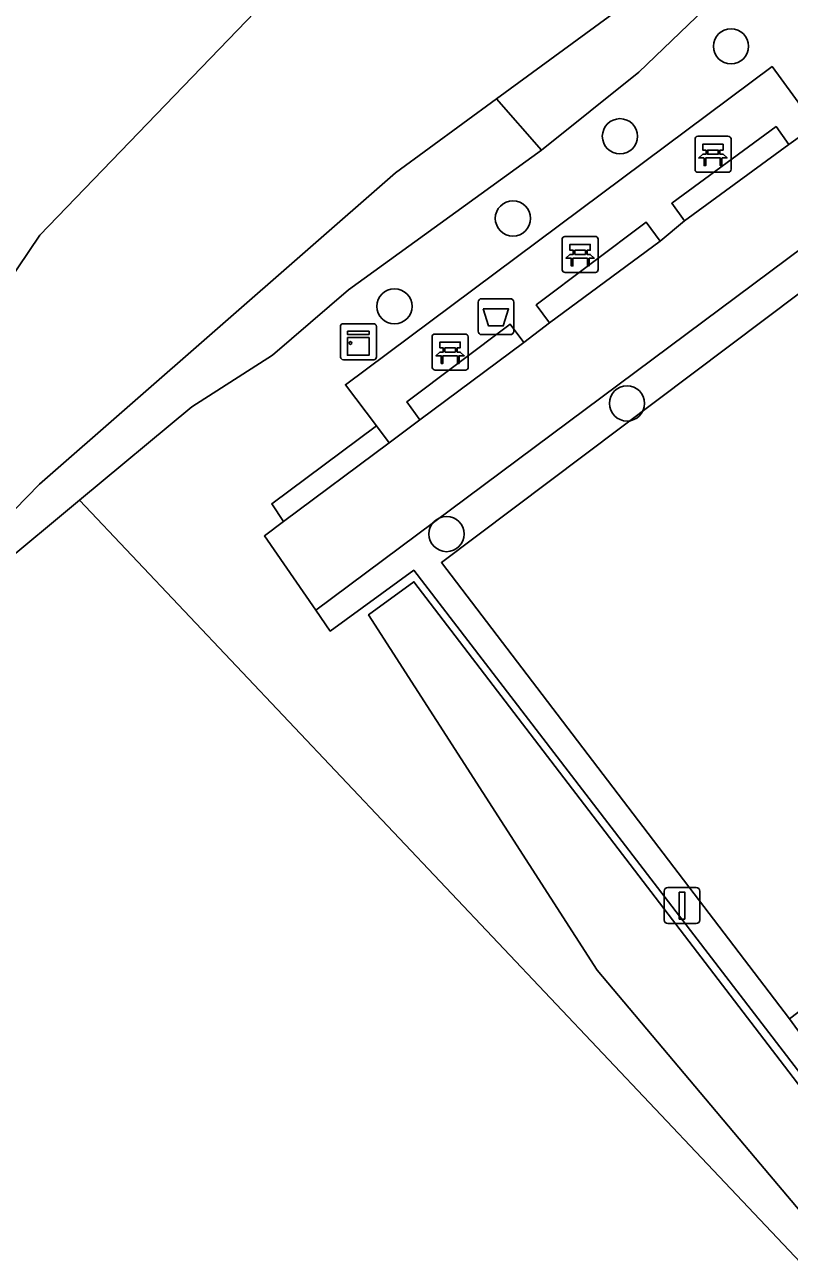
# Model space of a CAD drawing. Extents: x 160203 to 161530, y 379528 to 381797.
# Drawn here: x 160747.19 to 160768.42, y 381497.24 to 381531.66 of the extents above; entities that cross this region are included whole.
import ezdxf

# ---------------------------------------------------------------- set-up
doc = ezdxf.new("R2010")
doc.units = 0
for name, color, linetype in [('IMGEO_Afvalbak', 7, 'Continuous'), ('IMGEO_Bank', 7, 'Continuous'), ('IMGEO_Boom', 7, 'Continuous'), ('IMGEO_Grasland_overig', 7, 'Continuous'), ('IMGEO_Groenvoorziening', 7, 'Continuous'), ('IMGEO_Haag', 7, 'Continuous'), ('IMGEO_Hek', 7, 'Continuous'), ('IMGEO_Kast', 7, 'Continuous'), ('IMGEO_Lichtmast', 7, 'Continuous'), ('IMGEO_Oever', 7, 'Continuous'), ('IMGEO_Parkeervlak_halfverhard', 7, 'Continuous'), ('IMGEO_Rijbaan_lokaal_open', 7, 'Continuous'), ('IMGEO_Voetpad_open', 7, 'Continuous'), ('IMGEO_Waterloop', 7, 'Continuous')]:
    doc.layers.add(name, color=color, linetype=linetype)

msp = doc.modelspace()

# ---------------------------------------------------------------- linework, layer by layer
at = {"layer": 'IMGEO_Afvalbak'}
for p, q in [((160759.78, 381523.147), (160759.78, 381523.947)), ((160759.78, 381523.947), (160759.78, 381523.147)), ((160759.88, 381524.047), (160760.67, 381524.047)), ((160760.67, 381524.047), (160759.88, 381524.047)), ((160760.77, 381523.947), (160760.77, 381523.147)), ((160760.77, 381523.147), (160760.77, 381523.947)), ((160760.67, 381523.047), (160759.88, 381523.047)), ((160759.88, 381523.047), (160760.67, 381523.047))]:
    msp.add_line(p, q, dxfattribs=at)
msp.add_lwpolyline([(160759.923, 381523.761), (160760.627, 381523.761), (160760.478, 381523.291), (160760.072, 381523.291), (160759.923, 381523.761)], dxfattribs=at)
for centre, start, end in [((160759.88, 381523.947), 90, 180), ((160759.88, 381523.947), 90, 180), ((160760.67, 381523.947), 0, 90), ((160760.67, 381523.947), 360, 90), ((160759.88, 381523.147), 180, 270), ((160759.88, 381523.147), 180, 270), ((160760.67, 381523.147), 270, 0), ((160760.67, 381523.147), 270, 0)]:
    msp.add_arc(centre, 0.1, start, end, dxfattribs=at)
at = {"layer": 'IMGEO_Bank'}
for p, q in [((160765.881, 381528.559), (160766.722, 381528.559)), ((160766.722, 381528.559), (160765.881, 381528.559)), ((160765.806, 381527.634), (160765.806, 381528.475)), ((160765.806, 381528.475), (160765.806, 381527.634)), ((160766.806, 381528.484), (160766.806, 381527.643)), ((160766.806, 381527.643), (160766.806, 381528.484)), ((160766.503, 381527.957), (160766.11, 381527.957)), ((160766.115, 381528.065), (160766.115, 381528.171)), ((160766.159, 381528.171), (160766.159, 381528.065)), ((160766.447, 381528.177), (160766.165, 381528.177)), ((160766.165, 381528.059), (160766.447, 381528.059)), ((160766.453, 381528.065), (160766.453, 381528.171)), ((160766.497, 381528.171), (160766.497, 381528.065)), ((160766.731, 381527.559), (160765.89, 381527.559)), ((160765.89, 381527.559), (160766.731, 381527.559)), ((160762.115, 381524.85), (160762.115, 381525.691)), ((160762.115, 381525.691), (160762.115, 381524.85)), ((160762.19, 381525.775), (160763.031, 381525.775)), ((160763.031, 381525.775), (160762.19, 381525.775)), ((160763.115, 381525.7), (160763.115, 381524.859)), ((160763.115, 381524.859), (160763.115, 381525.7)), ((160762.812, 381525.173), (160762.419, 381525.173)), ((160762.424, 381525.281), (160762.424, 381525.387)), ((160762.468, 381525.387), (160762.468, 381525.281)), ((160762.756, 381525.393), (160762.474, 381525.393)), ((160762.474, 381525.275), (160762.756, 381525.275)), ((160762.762, 381525.281), (160762.762, 381525.387)), ((160762.806, 381525.387), (160762.806, 381525.281)), ((160763.04, 381524.775), (160762.199, 381524.775)), ((160762.199, 381524.775), (160763.04, 381524.775)), ((160758.579, 381523.064), (160759.42, 381523.064)), ((160759.42, 381523.064), (160758.579, 381523.064)), ((160758.504, 381522.139), (160758.504, 381522.98)), ((160758.504, 381522.98), (160758.504, 381522.139)), ((160759.504, 381522.989), (160759.504, 381522.148)), ((160759.504, 381522.148), (160759.504, 381522.989)), ((160759.201, 381522.462), (160758.808, 381522.462)), ((160758.813, 381522.57), (160758.813, 381522.676)), ((160758.857, 381522.676), (160758.857, 381522.57)), ((160759.145, 381522.682), (160758.863, 381522.682)), ((160758.863, 381522.564), (160759.145, 381522.564)), ((160759.151, 381522.57), (160759.151, 381522.676)), ((160759.195, 381522.676), (160759.195, 381522.57)), ((160759.429, 381522.064), (160758.588, 381522.064)), ((160758.588, 381522.064), (160759.429, 381522.064))]:
    msp.add_line(p, q, dxfattribs=at)
for points in [[(160766.109, 381528.177), (160766.023, 381528.177), (160766.023, 381528.338), (160766.586, 381528.338), (160766.586, 381528.177), (160766.503, 381528.177)], [(160766.053, 381527.957), (160765.911, 381527.957), (160766.023, 381528.059), (160766.109, 381528.059)], [(160766.103, 381527.95), (160766.103, 381527.743), (160766.06, 381527.743), (160766.06, 381527.95)], [(160766.503, 381528.059), (160766.586, 381528.059), (160766.698, 381527.957), (160766.559, 381527.957)], [(160766.553, 381527.95), (160766.553, 381527.743), (160766.509, 381527.743), (160766.509, 381527.95)], [(160762.418, 381525.393), (160762.332, 381525.393), (160762.332, 381525.554), (160762.895, 381525.554), (160762.895, 381525.393), (160762.812, 381525.393)], [(160762.362, 381525.173), (160762.22, 381525.173), (160762.332, 381525.275), (160762.418, 381525.275)], [(160762.412, 381525.166), (160762.412, 381524.959), (160762.369, 381524.959), (160762.369, 381525.166)], [(160762.812, 381525.275), (160762.895, 381525.275), (160763.007, 381525.173), (160762.868, 381525.173)], [(160762.862, 381525.166), (160762.862, 381524.959), (160762.818, 381524.959), (160762.818, 381525.166)], [(160758.807, 381522.682), (160758.721, 381522.682), (160758.721, 381522.843), (160759.284, 381522.843), (160759.284, 381522.682), (160759.201, 381522.682)], [(160758.751, 381522.462), (160758.609, 381522.462), (160758.721, 381522.564), (160758.807, 381522.564)], [(160758.801, 381522.455), (160758.801, 381522.248), (160758.758, 381522.248), (160758.758, 381522.455)], [(160759.201, 381522.564), (160759.284, 381522.564), (160759.396, 381522.462), (160759.257, 381522.462)], [(160759.251, 381522.455), (160759.251, 381522.248), (160759.207, 381522.248), (160759.207, 381522.455)]]:
    msp.add_lwpolyline(points, dxfattribs=at)
for centre, radius, start, end in [((160765.884, 381528.481), 0.0779, 92.4484, 184.2845), ((160765.884, 381528.481), 0.0779, 92.4484, 184.2845), ((160766.728, 381528.481), 0.0779, 2.4484, 94.2845), ((160766.728, 381528.481), 0.0779, 2.4484, 94.2845), ((160766.053, 381527.95), 0.00671, 2.8957, 87.1043), ((160766.11, 381527.95), 0.00671, 92.8957, 177.1043), ((160766.108, 381528.17), 0.00671, 2.8957, 87.1043), ((160766.108, 381528.066), 0.00671, 272.8957, 357.1043), ((160766.165, 381528.17), 0.00671, 92.8957, 177.1043), ((160766.165, 381528.066), 0.00671, 182.8957, 267.1043), ((160766.447, 381528.17), 0.00671, 2.8957, 87.1043), ((160766.447, 381528.066), 0.00671, 272.8957, 357.1043), ((160766.504, 381528.17), 0.00671, 92.8957, 177.1043), ((160766.504, 381528.066), 0.00671, 182.8957, 267.1043), ((160766.502, 381527.95), 0.00671, 2.8957, 87.1043), ((160766.559, 381527.95), 0.00671, 92.8957, 177.1043), ((160765.884, 381527.637), 0.0779, 182.4484, 274.2845), ((160765.884, 381527.637), 0.0779, 182.4484, 274.2845), ((160766.728, 381527.637), 0.0779, 272.4484, 4.2845), ((160766.728, 381527.637), 0.0779, 272.4484, 4.2845), ((160762.193, 381525.697), 0.0779, 92.4484, 184.2845), ((160762.193, 381525.697), 0.0779, 92.4484, 184.2845), ((160763.037, 381525.697), 0.0779, 2.4484, 94.2845), ((160763.037, 381525.697), 0.0779, 2.4484, 94.2845), ((160762.362, 381525.166), 0.00671, 2.8957, 87.1043), ((160762.419, 381525.166), 0.00671, 92.8957, 177.1043), ((160762.417, 381525.386), 0.00671, 2.8957, 87.1043), ((160762.417, 381525.282), 0.00671, 272.8957, 357.1043), ((160762.474, 381525.386), 0.00671, 92.8957, 177.1043), ((160762.474, 381525.282), 0.00671, 182.8957, 267.1043), ((160762.756, 381525.386), 0.00671, 2.8957, 87.1043), ((160762.756, 381525.282), 0.00671, 272.8957, 357.1043), ((160762.813, 381525.386), 0.00671, 92.8957, 177.1043), ((160762.813, 381525.282), 0.00671, 182.8957, 267.1043), ((160762.811, 381525.166), 0.00671, 2.8957, 87.1043), ((160762.868, 381525.166), 0.00671, 92.8957, 177.1043), ((160762.193, 381524.853), 0.0779, 182.4484, 274.2845), ((160762.193, 381524.853), 0.0779, 182.4484, 274.2845), ((160763.037, 381524.853), 0.0779, 272.4484, 4.2845), ((160763.037, 381524.853), 0.0779, 272.4484, 4.2845), ((160758.582, 381522.986), 0.0779, 92.4484, 184.2845), ((160758.582, 381522.986), 0.0779, 92.4484, 184.2845), ((160759.426, 381522.986), 0.0779, 2.4484, 94.2845), ((160759.426, 381522.986), 0.0779, 2.4484, 94.2845), ((160758.751, 381522.455), 0.00671, 2.8957, 87.1043), ((160758.808, 381522.455), 0.00671, 92.8957, 177.1043), ((160758.806, 381522.675), 0.00671, 2.8957, 87.1043), ((160758.806, 381522.571), 0.00671, 272.8957, 357.1043), ((160758.863, 381522.675), 0.00671, 92.8957, 177.1043), ((160758.863, 381522.571), 0.00671, 182.8957, 267.1043), ((160759.145, 381522.675), 0.00671, 2.8957, 87.1043), ((160759.145, 381522.571), 0.00671, 272.8957, 357.1043), ((160759.202, 381522.675), 0.00671, 92.8957, 177.1043), ((160759.202, 381522.571), 0.00671, 182.8957, 267.1043), ((160759.2, 381522.455), 0.00671, 2.8957, 87.1043), ((160759.257, 381522.455), 0.00671, 92.8957, 177.1043), ((160758.582, 381522.142), 0.0779, 182.4484, 274.2845), ((160758.582, 381522.142), 0.0779, 182.4484, 274.2845), ((160759.426, 381522.142), 0.0779, 272.4484, 4.2845), ((160759.426, 381522.142), 0.0779, 272.4484, 4.2845)]:
    msp.add_arc(centre, radius, start, end, dxfattribs=at)
at = {"layer": 'IMGEO_Boom'}
for centre in [(160766.806, 381531.059), (160763.72, 381528.56), (160760.747, 381526.276), (160757.457, 381523.833), (160763.917, 381521.136), (160758.903, 381517.506)]:
    msp.add_circle(centre, 0.489, dxfattribs=at)
at = {"layer": 'IMGEO_Grasland_overig'}
msp.add_lwpolyline([(160771.295, 381475.048), (160770.133, 381476.306), (160772.671, 381478.651), (160773.64, 381477.601), (160780.387, 381484.943), (160766.151, 381500), (160748.707, 381518.45), (160746.432, 381516.56), (160744.798, 381514.962), (160742.205, 381511.73), (160737.375, 381502.282), (160736.521, 381500), (160731.292, 381490.584), (160725.891, 381480.012), (160720.72, 381467.716), (160718.192, 381462.315), (160715.497, 381458.554), (160713.012, 381455.088), (160707.046, 381448.18), (160706.745, 381447.742), (160738.204, 381432.492), (160752.912, 381452.517), (160762.157, 381465.105)], close=True, dxfattribs=at)
at = {"layer": 'IMGEO_Groenvoorziening'}
for points in [[(160768.285, 381535.43), (160766.916, 381537.01), (160765.585, 381533.885), (160765.423, 381533.506), (160766.102, 381532.781), (160766.301, 381532.313), (160764.244, 381530.339), (160761.545, 381528.175), (160756.183, 381524.294), (160754.07, 381522.473), (160751.828, 381521.043), (160748.707, 381518.45), (160766.151, 381500), (160780.387, 381484.943), (160790.399, 381495.985), (160794.451, 381491.803), (160806.02, 381478.729), (160811.474, 381472.566), (160813.749, 381475.058), (160817.52, 381478.04), (160829.705, 381476.805), (160839.451, 381471.923)], [(160773.641, 381496.114), (160757.992, 381516.503), (160755.672, 381514.811), (160755.271, 381515.391), (160753.846, 381517.455), (160754.372, 381517.859), (160754.05, 381518.35), (160756.955, 381520.513), (160756.096, 381521.654), (160767.949, 381530.494), (160768.851, 381529.264), (160772.126, 381531.655), (160772.455, 381531.312), (160772.927, 381531.663), (160771.474, 381533.804), (160771.423, 381533.87), (160771.371, 381533.937)], [(160773.978, 381529.329), (160755.271, 381515.391), (160755.672, 381514.811), (160757.992, 381516.503), (160773.641, 381496.114), (160778, 381491.284), (160778.553, 381491.84), (160773.946, 381496.455), (160768.431, 381504.038), (160758.759, 381516.713), (160770.727, 381525.717), (160774.574, 381520.639), (160775.076, 381521.03), (160771.25, 381526.13), (160774.849, 381528.832), (160774.467, 381529.394)]]:
    msp.add_lwpolyline(points, dxfattribs=at)
for points in [[(160765.518, 381526.214), (160768.415, 381528.327), (160768.057, 381528.829), (160765.158, 381526.699)], [(160761.76, 381523.378), (160764.835, 381525.649), (160764.448, 381526.175), (160761.395, 381523.873)], [(160758.161, 381520.68), (160761.051, 381522.83), (160760.673, 381523.336), (160757.798, 381521.176)], [(160754.372, 381517.859), (160757.309, 381520.042), (160756.955, 381520.513), (160754.05, 381518.35)], [(160775.459, 381493.355), (160774.413, 381492.316), (160769.974, 381497.211), (160767.626, 381500), (160763.091, 381505.387), (160756.738, 381515.266), (160757.997, 381516.181), (160770.376, 381500)]]:
    msp.add_lwpolyline(points, close=True, dxfattribs=at)
at = {"layer": 'IMGEO_Haag'}
msp.add_lwpolyline([(160773.978, 381529.329), (160755.271, 381515.391), (160755.672, 381514.811), (160757.992, 381516.503), (160773.641, 381496.114), (160778, 381491.284), (160778.553, 381491.84), (160773.946, 381496.455), (160768.431, 381504.038), (160758.759, 381516.713), (160770.727, 381525.717), (160774.574, 381520.639), (160775.076, 381521.03), (160771.25, 381526.13), (160774.849, 381528.832), (160774.467, 381529.394)], dxfattribs=at)
for points in [[(160765.518, 381526.214), (160768.415, 381528.327), (160768.057, 381528.829), (160765.158, 381526.699)], [(160761.76, 381523.378), (160764.835, 381525.649), (160764.448, 381526.175), (160761.395, 381523.873)], [(160758.161, 381520.68), (160761.051, 381522.83), (160760.673, 381523.336), (160757.798, 381521.176)], [(160754.372, 381517.859), (160757.309, 381520.042), (160756.955, 381520.513), (160754.05, 381518.35)]]:
    msp.add_lwpolyline(points, close=True, dxfattribs=at)
at = {"layer": 'IMGEO_Hek'}
msp.add_lwpolyline([(160780.387, 381484.943), (160766.151, 381500), (160748.707, 381518.45)], dxfattribs=at)
at = {"layer": 'IMGEO_Kast'}
for p, q in [((160755.955, 381522.426), (160755.955, 381523.267)), ((160755.955, 381523.267), (160755.955, 381522.426)), ((160756.03, 381523.351), (160756.871, 381523.351)), ((160756.871, 381523.351), (160756.03, 381523.351)), ((160756.955, 381523.276), (160756.955, 381522.435)), ((160756.955, 381522.435), (160756.955, 381523.276)), ((160756.88, 381522.351), (160756.039, 381522.351)), ((160756.039, 381522.351), (160756.88, 381522.351))]:
    msp.add_line(p, q, dxfattribs=at)
for points in [[(160756.15, 381523.141), (160756.75, 381523.141), (160756.75, 381523.056), (160756.15, 381523.056), (160756.15, 381523.141)], [(160756.15, 381522.966), (160756.75, 381522.966), (160756.75, 381522.477), (160756.15, 381522.477), (160756.15, 381522.966)]]:
    msp.add_lwpolyline(points, dxfattribs=at)
msp.add_circle((160756.234, 381522.815), 0.0377, dxfattribs=at)
for centre, start, end in [((160756.033, 381523.273), 92.4484, 184.2845), ((160756.033, 381523.273), 92.4484, 184.2845), ((160756.877, 381523.273), 2.4484, 94.2845), ((160756.877, 381523.273), 2.4484, 94.2845), ((160756.033, 381522.429), 182.4484, 274.2845), ((160756.033, 381522.429), 182.4484, 274.2845), ((160756.877, 381522.429), 272.4484, 4.2845), ((160756.877, 381522.429), 272.4484, 4.2845)]:
    msp.add_arc(centre, 0.0779, start, end, dxfattribs=at)
at = {"layer": 'IMGEO_Lichtmast'}
for p, q in [((160764.95, 381506.784), (160764.95, 381507.584)), ((160764.95, 381507.584), (160764.95, 381506.784)), ((160765.05, 381507.684), (160765.84, 381507.684)), ((160765.84, 381507.684), (160765.05, 381507.684)), ((160765.94, 381507.584), (160765.94, 381506.784)), ((160765.94, 381506.784), (160765.94, 381507.584)), ((160765.84, 381506.684), (160765.05, 381506.684)), ((160765.05, 381506.684), (160765.84, 381506.684))]:
    msp.add_line(p, q, dxfattribs=at)
msp.add_lwpolyline([(160765.37, 381507.559), (160765.52, 381507.559), (160765.52, 381506.809), (160765.37, 381506.809), (160765.37, 381507.559)], dxfattribs=at)
for centre, start, end in [((160765.05, 381507.584), 90, 180), ((160765.05, 381507.584), 90, 180), ((160765.84, 381507.584), 0, 90), ((160765.84, 381507.584), 360, 90), ((160765.05, 381506.784), 180, 270), ((160765.05, 381506.784), 180, 270), ((160765.84, 381506.784), 270, 0), ((160765.84, 381506.784), 270, 0)]:
    msp.add_arc(centre, 0.1, start, end, dxfattribs=at)
at = {"layer": 'IMGEO_Oever'}
msp.add_lwpolyline([(160766.301, 381532.313), (160766.102, 381532.781), (160765.423, 381533.506), (160764.016, 381532.322), (160760.295, 381529.601), (160761.545, 381528.175), (160764.244, 381530.339)], close=True, dxfattribs=at)
msp.add_lwpolyline([(160746.432, 381516.56), (160748.707, 381518.45), (160751.828, 381521.043), (160754.07, 381522.473), (160756.183, 381524.294), (160761.545, 381528.175), (160760.295, 381529.601), (160757.483, 381527.544), (160747.596, 381518.896), (160740.713, 381511.836)], dxfattribs=at)
at = {"layer": 'IMGEO_Parkeervlak_halfverhard'}
msp.add_lwpolyline([(160776.629, 381517.874), (160774.574, 381520.639), (160770.727, 381525.717), (160758.759, 381516.713), (160768.431, 381504.038), (160780.301, 381513.047)], close=True, dxfattribs=at)
at = {"layer": 'IMGEO_Rijbaan_lokaal_open'}
msp.add_lwpolyline([(160774.467, 381529.394), (160772.927, 381531.663), (160772.455, 381531.312), (160769.154, 381528.862), (160768.415, 381528.327), (160765.518, 381526.214), (160764.835, 381525.649), (160761.76, 381523.378), (160761.051, 381522.83), (160758.161, 381520.68), (160757.309, 381520.042), (160754.372, 381517.859), (160753.846, 381517.455), (160755.271, 381515.391), (160773.978, 381529.329)], dxfattribs=at)
at = {"layer": 'IMGEO_Voetpad_open'}
msp.add_lwpolyline([(160768.851, 381529.264), (160767.949, 381530.494), (160756.096, 381521.654), (160756.955, 381520.513), (160757.309, 381520.042), (160758.161, 381520.68), (160757.798, 381521.176), (160760.673, 381523.336), (160761.051, 381522.83), (160761.76, 381523.378), (160761.395, 381523.873), (160764.448, 381526.175), (160764.835, 381525.649), (160765.518, 381526.214), (160765.158, 381526.699), (160768.057, 381528.829), (160768.415, 381528.327), (160769.154, 381528.862)], close=True, dxfattribs=at)
at = {"layer": 'IMGEO_Waterloop'}
for points in [[(160740.713, 381511.836), (160747.596, 381518.896), (160757.483, 381527.544), (160760.295, 381529.601), (160764.016, 381532.322), (160765.423, 381533.506), (160765.585, 381533.885), (160766.916, 381537.01), (160767.555, 381538.511), (160769.62, 381543.357), (160770.462, 381545.334), (160770.654, 381545.785), (160771.687, 381547.455), (160770.852, 381548.022), (160770.524, 381548.245), (160769.448, 381548.975)], [(160764.554, 381543.397), (160747.61, 381525.807), (160716.329, 381479.359)]]:
    msp.add_lwpolyline(points, dxfattribs=at)
msp.add_lwpolyline([(160775.459, 381493.355), (160770.376, 381500), (160757.997, 381516.181), (160756.738, 381515.266), (160763.091, 381505.387), (160767.626, 381500), (160769.974, 381497.211), (160774.413, 381492.316)], close=True, dxfattribs=at)

doc.saveas('drawing.dxf')
